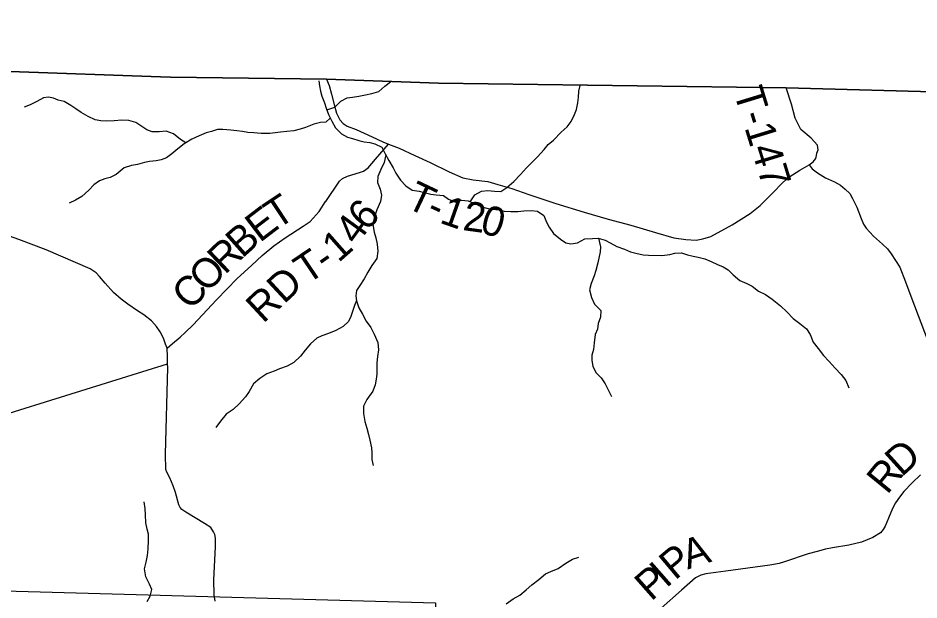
# Model space of a CAD drawing. Extents: x 2043100 to 2470832, y 443715 to 810583.
# Drawn here: x 2249519 to 2258688, y 686525 to 692450 of the extents above; entities that cross this region are included whole.
import ezdxf

# ---------------------------------------------------------------- set-up
doc = ezdxf.new("R2010")
doc.units = 0
for name, color, linetype in [('GM_X_Adjacent_County', 7, 'Continuous'), ('GM_X_County', 7, 'Continuous'), ('GM_X_County_Road', 7, 'Continuous'), ('GM_X_County_Road_Text', 7, 'Continuous'), ('GM_X_Minor_River', 7, 'Continuous'), ('GM_X_Section', 7, 'Continuous'), ('GM_X_Township', 7, 'Continuous'), ('GM_X_Township_Road', 7, 'Continuous'), ('GM_X_Township_Road_Text', 7, 'Continuous'), ('GM_X_Township_ROW', 7, 'Continuous')]:
    doc.layers.add(name, color=color, linetype=linetype)

msp = doc.modelspace()

# ---------------------------------------------------------------- linework, layer by layer
at = {"layer": 'GM_X_Adjacent_County'}
msp.add_lwpolyline([(2259077.8, 691690.4), (2257335.7, 691739.3), (2253798.7, 691786.8), (2252658.8, 691828.4), (2251072.3, 691849.1), (2250969.5, 691851.3), (2249438.1, 691906), (2242853.4, 692061.1), (2240552.3, 692108), (2237078.6, 692186.1), (2235857.4, 692234.9), (2233561.7, 692282.9), (2228569.9, 692450.4)], dxfattribs=at)
at = {"layer": 'GM_X_County'}
msp.add_lwpolyline([(2228569.9, 692450.4), (2233561.7, 692282.9), (2235857.4, 692234.9), (2237078.6, 692186.1), (2240552.3, 692108), (2242853.4, 692061.1), (2249438.1, 691906), (2250969.5, 691851.3), (2251072.3, 691849.1), (2252658.8, 691828.4), (2253798.7, 691786.8), (2257335.7, 691739.3), (2259077.8, 691690.4)], dxfattribs=at)
at = {"layer": 'GM_X_County_Road'}
for points in [[(2251525.9, 686512.1), (2251514.7, 686576.3), (2251512.7, 686730.7), (2251527.1, 687065.1), (2251530.2, 687155.2), (2251520.7, 687191.4), (2251509, 687219.6), (2251481.6, 687262), (2251418.1, 687304.9), (2251227.4, 687419.6), (2251187.7, 687446.1), (2251167.9, 687466.4), (2251154.2, 687492.6), (2251121.9, 687619.3), (2251096.7, 687685.7), (2251063.7, 687768.3), (2251032.5, 687826.8), (2251024.8, 687853), (2251018.8, 688009.3), (2251042.3, 688890.6), (2251041.3, 688930.7), (2251039.7, 689002.8), (2251036.8, 689089), (2251019.4, 689131.3), (2250998.1, 689189.7), (2250966.9, 689254.2), (2250929.6, 689310.8), (2250876.2, 689365.6), (2250799, 689426.7), (2250733.4, 689467.6), (2250636.2, 689537), (2250568.8, 689588), (2250491.7, 689657.1), (2250406.8, 689752.3), (2250349.6, 689819.2), (2250314.1, 689855.7), (2250254.5, 689896.6), (2249806.6, 690088.7), (2249525.7, 690196.5), (2249284.6, 690281.7)], [(2258702, 687798.7), (2258618.3, 687717.2), (2258535, 687628.1), (2258488.3, 687572.6), (2258449.5, 687513), (2258418.7, 687455.2), (2258379.4, 687357.6), (2258344.3, 687277.9), (2258323.8, 687242.1), (2258295.4, 687208.4), (2258218.7, 687161.3), (2258101.9, 687112.7), (2257975.4, 687084.3), (2257806.9, 687054.4), (2257736.7, 687041.2), (2257652.3, 687018.3), (2257559.9, 686995.4), (2257318.6, 686912.4), (2257266.4, 686897), (2257170, 686878.2), (2256722.8, 686819.9), (2256520.3, 686790.4), (2256468.1, 686779.1), (2256413.6, 686749.7), (2256271.9, 686625.3), (2255856.7, 686260)]]:
    msp.add_lwpolyline(points, dxfattribs=at)
at = {"layer": 'GM_X_Minor_River'}
for points in [[(2252579.2, 691811.6), (2252587.5, 691761.3), (2252598, 691705.2), (2252610.2, 691655.2), (2252638.6, 691587.3), (2252654.9, 691533.3), (2252677.2, 691467.3), (2252711.6, 691399.5), (2252749.9, 691331.6), (2252812.2, 691269.9), (2252872.4, 691238.2), (2252922.5, 691224.5), (2252986.5, 691204.8), (2253040.6, 691191.1), (2253100.6, 691183.4), (2253150.7, 691169.7), (2253220.9, 691134.1), (2253255.2, 691068.2), (2253293.6, 690998.3), (2253336, 690924.4), (2253364.2, 690870.5), (2253410.6, 690800.7), (2253464.9, 690741), (2253529.1, 690697.3), (2253601.2, 690687.7), (2253653.2, 690674), (2253721.3, 690656.3), (2253773.3, 690648.6), (2253849.3, 690643.1), (2253899.5, 690605.3), (2253971.7, 690575.7), (2254033.6, 690594.1), (2254099.6, 690588.4), (2254163.7, 690560.8), (2254237.9, 690527.2), (2254289.9, 690513.4), (2254346, 690505.8), (2254418, 690496.2), (2254468, 690482.4), (2254534.1, 690478.8), (2254604, 690479.2), (2254668, 690485.6), (2254739.9, 690492), (2254806, 690484.4), (2254870.2, 690440.7), (2254898.5, 690372.8), (2254924.8, 690320.9), (2254969.1, 690255), (2255039.4, 690199.4), (2255093.6, 690161.6), (2255145.7, 690151.9), (2255211.6, 690160.3), (2255287.3, 690202.8), (2255365.3, 690205.3), (2255423.3, 690209.6), (2255493.4, 690190), (2255545.5, 690162.2), (2255613.7, 690124.6), (2255689.8, 690097), (2255753.9, 690071.3), (2255806, 690057.6), (2255882.1, 690038), (2255936.1, 690036.3), (2256072.1, 690033.1), (2256152, 690041.6), (2256203.9, 690055.9), (2256271.8, 690060.3), (2256332, 690038.6), (2256390, 690024.9), (2256440, 690015.2), (2256510.1, 689997.6), (2256572.3, 689969.9), (2256638.4, 689940.3), (2256696.5, 689916.6), (2256746.7, 689884.8), (2256796.9, 689837.1), (2256865.2, 689779.4), (2256937.4, 689745.8), (2256989.5, 689720), (2257055.8, 689670.3), (2257125.9, 689634.7), (2257194.2, 689589), (2257280.5, 689521.5), (2257344.8, 689457.8), (2257409.2, 689390), (2257475.4, 689340.3), (2257543.7, 689284.7), (2257580, 689228.8), (2257612.4, 689150.9), (2257662.7, 689087.1), (2257717.1, 689015.3), (2257773.4, 688951.6), (2257833.8, 688885.8), (2257896.1, 688822.1), (2257942.4, 688758.3), (2257974.8, 688684.4)], [(2252660.5, 691516.5), (2252742.8, 691541.8), (2252804.5, 691602.3), (2252870.2, 691638.7), (2252922.2, 691643), (2252986.1, 691653.4), (2253054, 691667.8), (2253120, 691680.2), (2253191.8, 691702.6), (2253253.5, 691757.1), (2253310.6, 691799.5)], [(2254119.4, 690579.9), (2254167.2, 690650.9), (2254235, 690687.3), (2254301, 690693.7), (2254367, 690686.1), (2254433, 690684.5), (2254494.7, 690724.9), (2254566.4, 690787.4), (2254634, 690857.9), (2254693.6, 690926.3), (2254747.3, 690978.7), (2254805, 691037.1), (2254874.6, 691111.6), (2254914.3, 691161.9), (2254968, 691208.3), (2255047.6, 691286.8), (2255107.3, 691343.3), (2255147, 691395.5), (2255180.6, 691467.8), (2255204.3, 691518), (2255217.9, 691586.2), (2255221.6, 691640.3), (2255225.3, 691704.4), (2255241.3, 691761.9)], [(2251226.2, 691179.7), (2251173, 691212.3), (2251102.7, 691272), (2251026.5, 691297.6), (2250956.6, 691293.2), (2250882.6, 691292.7), (2250830.5, 691312.5), (2250768.3, 691354.2), (2250716.2, 691385.9), (2250646.1, 691407.5), (2250574.1, 691411.1), (2250496.1, 691402.7), (2250420.2, 691400.2), (2250362.2, 691401.9), (2250304.1, 691413.5), (2250233.9, 691447.2), (2250159.8, 691486.8), (2250107.6, 691526.6), (2250055.4, 691560.3), (2249989.2, 691600), (2249929.1, 691615.6), (2249879, 691633.4), (2249829, 691645.1), (2249777, 691636.8), (2249709.3, 691600.3), (2249643.5, 691567.9), (2249581.6, 691543.5)], [(2252695, 691432.2), (2252651.6, 691391.1), (2252597.7, 691386.8), (2252527.8, 691370.4), (2252446, 691335.8), (2252390.1, 691317.5), (2252326.2, 691303.1), (2252254.3, 691294.7), (2252190.3, 691288.3), (2252134.3, 691282), (2252080.4, 691275.7), (2251994.4, 691273.2), (2251920.4, 691280.7), (2251858.4, 691286.4), (2251804.4, 691294.1), (2251746.3, 691301.8), (2251686.3, 691309.4), (2251602.3, 691314.9), (2251550.3, 691314.6), (2251486.4, 691296.2), (2251434.5, 691279.9), (2251362.7, 691249.5), (2251286.9, 691217), (2251211.2, 691170.5), (2251145.5, 691120), (2251085.8, 691067.6), (2251030, 691025.2), (2250976.1, 691004.9), (2250924.2, 690996.6), (2250858.3, 690988.2), (2250806.3, 690977.9), (2250736.5, 690957.5), (2250672.5, 690949.1), (2250598.7, 690926.6), (2250519.1, 690856.1), (2250455.2, 690825.7), (2250403.3, 690811.3), (2250347.4, 690793), (2250291.7, 690750.6), (2250240, 690696.2), (2250168.3, 690633.7), (2250102.6, 690595.3), (2250040.8, 690564.9)], [(2253261.7, 691056.4), (2253243.7, 690978), (2253210.1, 690909.7), (2253180.5, 690837.4), (2253178.8, 690777.3), (2253203.2, 690709.4), (2253219.5, 690645.4), (2253207.8, 690581.3), (2253170.3, 690498.9), (2253142.8, 690414.7), (2253131.1, 690348.5), (2253143.5, 690270.5), (2253161.8, 690212.5), (2253174.2, 690148.5), (2253180.6, 690076.4), (2253169, 690000.3), (2253119.4, 689931.9), (2253079.7, 689863.6), (2253040.1, 689793.3), (2252996.5, 689726.9), (2252964.8, 689674.7), (2252957.1, 689622.6), (2252965.3, 689570.5), (2252987.7, 689500.6), (2253024, 689436.7), (2253062.4, 689364.8), (2253108.7, 689301), (2253143.1, 689233.1), (2253181.6, 689147.2), (2253186, 689073.2), (2253176.3, 689005), (2253170.7, 688938.9), (2253171, 688874.8), (2253169.3, 688824.7), (2253163.6, 688774.6), (2253153.9, 688716.5), (2253130.2, 688650.3), (2253068.7, 688565.8), (2253035.1, 688497.5), (2253035.5, 688423.4), (2253047.9, 688343.4), (2253070.3, 688275.4), (2253084.6, 688209.4), (2253100.9, 688151.5), (2253115.3, 688073.4), (2253119.6, 688023.4), (2253120, 687955.3), (2253134.3, 687893.3)], [(2255428, 690208.3), (2255447.7, 690121.6), (2255442, 690069.5), (2255418.6, 689957.2), (2255401, 689881), (2255381.4, 689824.8), (2255351.8, 689746.6), (2255336.1, 689682.4), (2255354.5, 689606.4), (2255386.9, 689536.5), (2255451.2, 689472.8), (2255445.6, 689404.7), (2255423.9, 689340.5), (2255416.3, 689282.3), (2255392.6, 689228.1), (2255383, 689144), (2255375.4, 689075.8), (2255359.7, 689017.7), (2255358, 688967.6), (2255370.3, 688901.6), (2255402.6, 688837.7), (2255454.9, 688785.9), (2255493.2, 688724.1), (2255523.6, 688664.2), (2255559.9, 688598.3)], [(2252964.6, 689575.3), (2252941.6, 689522.3), (2252927.9, 689472.2), (2252906.2, 689410), (2252882.5, 689359.8), (2252826.8, 689309.4), (2252753, 689268.9), (2252679.2, 689238.4), (2252611.3, 689216), (2252559.5, 689191.7), (2252493.8, 689133.2), (2252440.2, 689068.8), (2252394.5, 689008.5), (2252326.9, 688942), (2252259.1, 688905.6), (2252181.3, 688877.1), (2252127.4, 688854.8), (2252051.6, 688828.3), (2251979.9, 688779.8), (2251916.2, 688725.4), (2251872.6, 688649), (2251834.9, 688594.7), (2251769.3, 688522.2), (2251707.6, 688463.8), (2251635.9, 688417.3), (2251580.3, 688346.9), (2251532.6, 688282.6)], [(2250834.4, 686510.2), (2250862.1, 686564.4), (2250879.7, 686632.6), (2250855.4, 686684.5), (2250819, 686760.4), (2250806.6, 686842.5), (2250822.2, 686908.7), (2250837.8, 686976.8), (2250843.5, 687044.9), (2250847, 687129.1), (2250846.7, 687195.2), (2250834.4, 687245.2), (2250820, 687311.2), (2250817.6, 687391.3), (2250813.3, 687455.3), (2250802.9, 687525.3)], [(2254485.5, 686485.3), (2254557.2, 686537.8), (2254625, 686574.2), (2254690.7, 686626.7), (2254748.4, 686679.1), (2254818.1, 686733.6), (2254887.8, 686790), (2254941.6, 686816.4), (2255015.5, 686844.8), (2255095.1, 686901.4), (2255160.9, 686941.8), (2255226.8, 686960.2)]]:
    msp.add_lwpolyline(points, dxfattribs=at)
at = {"layer": 'GM_X_Section'}
msp.add_lwpolyline([(2248278.2, 686650.2), (2253769.2, 686495.2), (2253630.3, 681270.6), (2248150.8, 681542)], close=True, dxfattribs=at)
at = {"layer": 'GM_X_Township'}
msp.add_lwpolyline([(2228569.9, 692450.4), (2233561.7, 692282.9), (2235857.4, 692234.9), (2237078.6, 692186.1), (2240552.3, 692108), (2242853.4, 692061.1), (2249438.1, 691906), (2250969.5, 691851.3), (2251072.3, 691849.1), (2252658.8, 691828.4), (2253798.7, 691786.8), (2257335.7, 691739.3), (2259077.8, 691690.4), (2259058.8, 688587.4), (2259026, 687904.9), (2258961.3, 683177.1), (2258825.8, 676651), (2258742.3, 671669)], dxfattribs=at)
at = {"layer": 'GM_X_Township_Road'}
for points in [[(2252658.8, 691828.4), (2252686.1, 691764.4), (2252708.5, 691676.6), (2252739.4, 691556.9), (2252760.8, 691482.1), (2252777.3, 691446.7), (2252795.4, 691412.2), (2252829.1, 691376), (2252869.4, 691348), (2252959.9, 691315.1), (2253122.7, 691240.1), (2253232.1, 691190.6), (2253287.9, 691165.9)], [(2257569.2, 690954.5), (2257609.7, 690986), (2257638.1, 691019.7), (2257646.5, 691049.7), (2257648.8, 691073.7), (2257662.7, 691108.7), (2257656.1, 691154.9), (2257590.1, 691227.5), (2257484.6, 691316.5), (2257428.5, 691432), (2257392.3, 691574.6), (2257335.7, 691739.3)], [(2252649.9, 690581), (2252790.5, 690787.6), (2252820.9, 690817.2), (2252871.2, 690838.6), (2252993.9, 690879.1), (2253036.1, 690892.6), (2253082.5, 690924.1), (2253157.8, 691013.3), (2253287.9, 691165.9)], [(2253287.9, 691165.9), (2253397.4, 691124.4), (2253556.6, 691050.2), (2253711.9, 690980.1), (2253906.8, 690883.4), (2254046.2, 690823.5), (2254150, 690802.1), (2254299.9, 690784.2), (2254401.6, 690756.8), (2254545.2, 690712.9), (2254718.6, 690652.6), (2254991.7, 690560.9), (2255280.8, 690473), (2255524.1, 690403.8), (2255755.5, 690340.7), (2256006.8, 690267.3), (2256194.3, 690212.8), (2256316.2, 690195.2), (2256420.2, 690187.9), (2256488.4, 690201), (2256570.8, 690226), (2256788.6, 690345.4), (2256970.3, 690461.3), (2257073.4, 690542.1), (2257199.2, 690670.7), (2257300.6, 690771.6), (2257363.4, 690828.9), (2257476.4, 690899.6), (2257569.2, 690954.5), (2257602.7, 690916), (2257654.2, 690873.3), (2257735.7, 690822.1), (2257827.2, 690782.9), (2257888.8, 690748), (2257938.4, 690709.3), (2257983.8, 690662.7), (2258013.2, 690614.2), (2258056.1, 690525.5), (2258098.7, 690408.7), (2258121.9, 690350.3), (2258149.4, 690309.9), (2258224.5, 690230.8), (2258317.5, 690149.4), (2258366.9, 690100.7), (2258406.3, 690048.1), (2258492.6, 689914.8), (2258550.7, 689765.8), (2258616.5, 689590.6), (2258771.4, 689179.9)], [(2251036.8, 689089), (2251091.5, 689136.4), (2251170.4, 689201.5), (2251221, 689247), (2251300.1, 689326.1), (2251539.7, 689579.5), (2251748.7, 689797.2), (2251896.5, 689929.5), (2252004, 690032.3), (2252121.4, 690131), (2252238.5, 690213.6), (2252420.2, 690329.5), (2252490.9, 690378.7), (2252582.3, 690481.7), (2252649.8, 690580.8), (2252649.9, 690581)]]:
    msp.add_lwpolyline(points, dxfattribs=at)
at = {"layer": 'GM_X_Township_ROW'}
msp.add_lwpolyline([(2243783.9, 684286.5), (2243813.1, 684294.1), (2243866.6, 684323.1), (2243876.9, 684648.9), (2244045, 684889.4), (2245923.4, 686282.2), (2246792.9, 687192.5), (2248291, 688073.9), (2251041.3, 688930.7)], dxfattribs=at)

# ---------------------------------------------------------------- texts
at = {"layer": 'GM_X_County_Road_Text'}
for s, rotation, p in [('D', 42.08035, (2258512, 687771.6)), ('R', 50.72514, (2258364.2, 687589.5)), ('A', 18.04443, (2256333.6, 686834.4)), ('P', 40.02458, (2256205.1, 686718.9)), ('I', 41.34379, (2256113.9, 686638.7)), ('P', 41.40941, (2255962.2, 686504.9))]:
    msp.add_text(s, height=300, rotation=rotation, dxfattribs=at).set_placement(p)
at = {"layer": 'GM_X_Township_Road_Text'}
for s, rotation, p in [('T-147', 287.06255, (2256799.5, 691698.6)), ('T', 334.73638, (2253452.9, 690529)), ('T', 33.58784, (2252153.6, 690290.8)), ('6', 48.18105, (2253070.3, 690271.7)), ('-', 335.36368, (2253659.1, 690431.7)), ('1', 340.57288, (2253798.6, 690369.2)), ('2', 352.1052, (2254036.7, 690292.2)), ('E', 37.3653, (2251979.5, 690157.6)), ('0', 343.49416, (2254208.2, 690269.4)), ('B', 41.59237, (2251799.7, 689997.8)), ('4', 54.02464, (2252966.8, 690128.4)), ('R', 43.54817, (2251623.1, 689829.8)), ('1', 41.43366, (2252780, 689953.1)), ('T', 34.0395, (2252459.8, 689730.9)), ('O', 46.09734, (2251442.6, 689642.1)), ('-', 35.0271, (2252650.4, 689859.7)), ('C', 46.565, (2251273.6, 689463.7)), ('RD', 42.84334, (2252012.3, 689333.9))]:
    msp.add_text(s, height=300, rotation=rotation, dxfattribs=at).set_placement(p)

doc.saveas('drawing.dxf')
